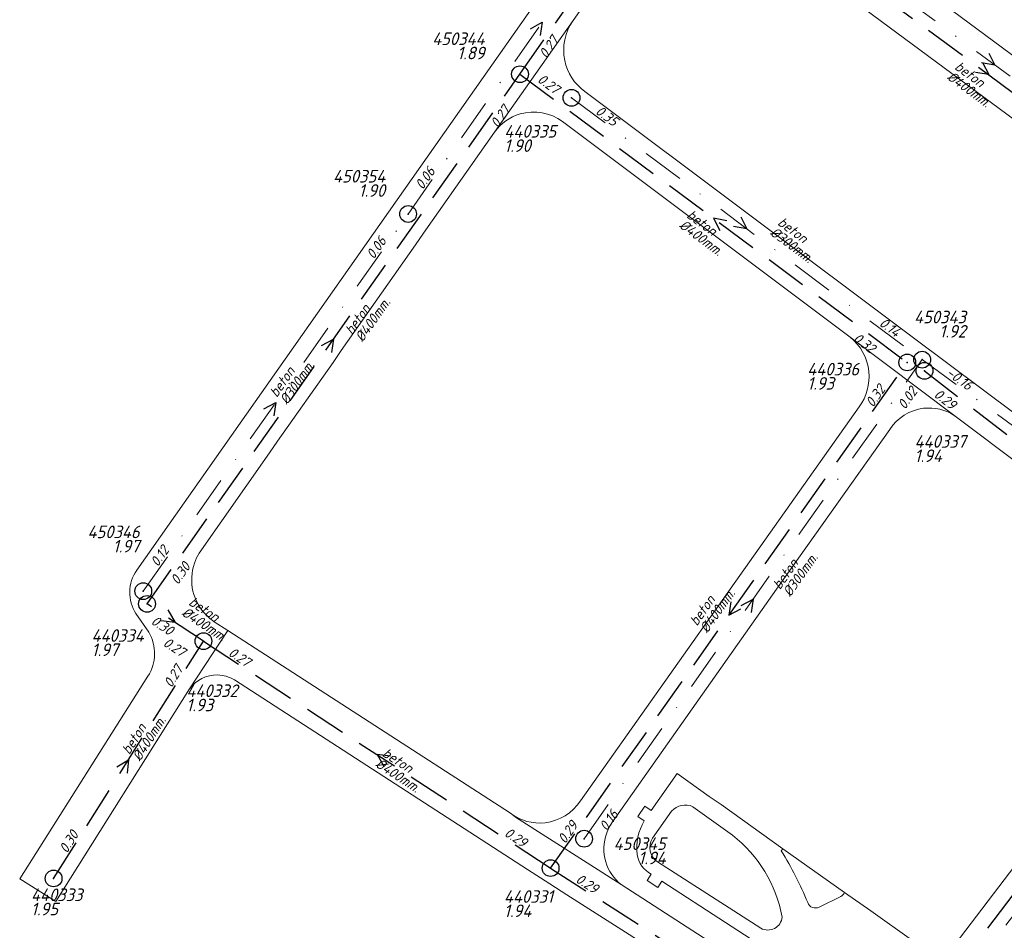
# Model space of a CAD drawing. Extents: x 148869 to 161638, y 453607 to 469810.
# Tile 475 of 656: x 155619 to 155736, y 463695 to 463803. Entities that reach past the tile are written whole.
import ezdxf
from ezdxf.enums import TextEntityAlignment as Align

# ---------------------------------------------------------------- set-up
doc = ezdxf.new("R2010")
doc.units = 0
doc.header["$PDMODE"] = 32
doc.header["$PDSIZE"] = 2
doc.linetypes.add('RI-HWA', pattern=[7.4, 5, -2.4])
doc.linetypes.add('RI-VWA', pattern=[11, 5, -3, 0, -3])
doc.layers.get('0').update_dxf_attribs({"linetype": 'CONTINUOUS'})
for name, color, linetype in [('B-OI-RI-BOB-T18-niet meenemen', 252, 'CONTINUOUS'), ('B-OI-RI-DIAMETER-T18-niet meenemen', 252, 'CONTINUOUS'), ('B-OI-RI-HWA-PUTDEKSELHOOGTE-T25-niet meenemen', 252, 'CONTINUOUS'), ('B-OI-RI-HWA-PUTNUMMER-T25-niet meenemen', 252, 'CONTINUOUS'), ('B-OI-RI-HWA_TRANSPORTLEIDING-G-niet meenemen', 252, 'RI-HWA'), ('B-OI-RI-MATERIAAL-T18-niet meenemen', 252, 'CONTINUOUS'), ('B-OI-RI-STROOMRICHTING-S-niet meenemen', 252, 'CONTINUOUS'), ('B-OI-RI-VWA_PUTDEKSELHOOGTE-T25-niet meenemen', 252, 'CONTINUOUS'), ('gs dwa', 252, 'CONTINUOUS'), ('gs rwa', 252, 'CONTINUOUS')]:
    doc.layers.add(name, color=color, linetype=linetype)
for name, color, linetype, lineweight in [('B-OI-RI-VWA_TRANSPORTLEIDING-G-niet meenemen', 252, 'RI-VWA', 18), ('B-RO-VH-VERHARDING_ASFALT-GV', 251, 'CONTINUOUS', 18), ('B-RO-VH-VERHARDING_STRAATBAKSTEEN-GV', 251, 'CONTINUOUS', 18), ('B-RO-VH-VERHARDING_TEGEL_RUBBER-GV', 251, 'CONTINUOUS', 18)]:
    doc.layers.add(name, color=color, linetype=linetype, lineweight=lineweight)
doc.styles.add('iso15', font='ISO.shx', dxfattribs={"oblique": 15})
doc.styles.add('NLCS-ISO-M750_CURSIEF', font='NLCS-ISO.ttf', dxfattribs={"oblique": 15})

# ---------------------------------------------------------------- blocks, each defined once
blk = doc.blocks.new('ACMAP_ANN_TEMPLATE_diam')
at = {"color": 0, "linetype": 'ByBlock', "style": 'iso15', "oblique": 15}
blk.add_attdef('diam', (0.5, -1.3), '', height=1.2, dxfattribs=at)
blk = doc.blocks.new('ACMAP_ANN_TEMPLATE_mat')
at = {"color": 0, "linetype": 'ByBlock', "style": 'iso15', "oblique": 15}
blk.add_attdef('mat', (0.5, 0.2), '', height=1.2, dxfattribs=at)
blk = doc.blocks.new('ACMAP_ANN_TEMPLATE_nap-l')
at = {"color": 0, "linetype": 'ByBlock', "style": 'iso15', "oblique": 15}
blk.add_attdef('nap-l', (3.3, 0.2), '', height=1.2, dxfattribs=at)
blk = doc.blocks.new('ACMAP_ANN_TEMPLATE_nap-r')
at = {"color": 0, "linetype": 'ByBlock', "style": 'iso15', "oblique": 15}
blk.add_attdef('nap-r', text='', height=1.2, dxfattribs=at).set_placement((-4.1, 0.2), align=Align.RIGHT)
blk = doc.blocks.new('ACMAP_ANN_TEMPLATE_puth-dwa')
at = {"color": 0, "linetype": 'ByBlock', "style": 'iso15', "oblique": 15}
blk.add_attdef('puth-dwa', text='', height=1.5, dxfattribs=at).set_placement((2.7, 1), align=Align.RIGHT)
blk = doc.blocks.new('ACMAP_ANN_TEMPLATE_putnr-dwa')
at = {"color": 0, "linetype": 'ByBlock', "style": 'iso15', "oblique": 15}
blk.add_attdef('putnr-dwa', text='', height=1.5, dxfattribs=at).set_placement((2.7, 2.7), align=Align.RIGHT)
blk = doc.blocks.new('ACMAP_ANN_TEMPLATE_puth-rwa')
at = {"color": 0, "linetype": 'ByBlock', "style": 'iso15', "oblique": 15}
blk.add_attdef('puth-rwa', (-2.7, -4.4), '', height=1.5, dxfattribs=at)
blk = doc.blocks.new('ACMAP_ANN_TEMPLATE_putnr-rwa')
at = {"color": 0, "linetype": 'ByBlock', "style": 'iso15', "oblique": 15}
blk.add_attdef('putnr-rwa', (-2.7, -2.7), '', height=1.5, dxfattribs=at)

msp = doc.modelspace()

# ---------------------------------------------------------------- linework, layer by layer
at = {"layer": 'B-OI-RI-HWA_TRANSPORTLEIDING-G-niet meenemen'}
for p, q in [((155678.38, 463796.96), (155697.32, 463824.16)), ((155697.32, 463824.16), (155771.21, 463769.65)), ((155633.92, 463733.83), (155678.38, 463796.96)), ((155678.38, 463796.96), (155724.55, 463762.61)), ((155682.03, 463702.34), (155724.55, 463762.61)), ((155726.6, 463761.61), (155763.1, 463733.38)), ((155640.64, 463729.39), (155633.92, 463733.83)), ((155720.77, 463677.46), (155763.1, 463733.38)), ((155622.78, 463701.11), (155640.64, 463729.39)), ((155640.64, 463729.39), (155682.03, 463702.34)), ((155682.03, 463702.34), (155720.77, 463677.46))]:
    msp.add_line(p, q, dxfattribs=at)
at = {"layer": 'B-OI-RI-STROOMRICHTING-S-niet meenemen'}
for points in [[(155679.62, 463802.39), (155681.04, 463803.16), (155680.8, 463801.56)], [(155734.27, 463799.49), (155735, 463798.06), (155733.41, 463798.33)], [(155733.53, 463798.34), (155734.27, 463796.91), (155732.68, 463797.18)], [(155703.05, 463779.5), (155701.46, 463779.79), (155702.19, 463778.35)], [(155704.7, 463779.98), (155705.42, 463778.55), (155703.84, 463778.83)], [(155654.73, 463764.63), (155656.15, 463765.4), (155655.91, 463763.8)], [(155647.84, 463757.06), (155649.26, 463757.82), (155649.02, 463756.23)], [(155703.53, 463734.07), (155703.29, 463732.47), (155704.71, 463733.24)], [(155704.75, 463733.63), (155706.17, 463734.39), (155705.93, 463732.8)], [(155636.41, 463733.12), (155637.28, 463731.61), (155635.55, 463731.82)], [(155630.33, 463714.42), (155631.71, 463715.25), (155631.55, 463713.65)], [(155662.93, 463715.68), (155661.34, 463715.86), (155662.15, 463714.47)]]:
    msp.add_lwpolyline(points, dxfattribs=at)
at = {"layer": 'B-OI-RI-VWA_TRANSPORTLEIDING-G-niet meenemen'}
for p, q in [((155665.04, 463780.3), (155697.03, 463826.01)), ((155697.03, 463826.01), (155772.97, 463770.11)), ((155684.52, 463794.15), (155726.32, 463762.94)), ((155633.47, 463735.35), (155665.04, 463780.3)), ((155686.02, 463705.84), (155726.32, 463762.94)), ((155726.32, 463762.94), (155765.86, 463734.12)), ((155722.78, 463677.91), (155765.86, 463734.12))]:
    msp.add_line(p, q, dxfattribs=at)
at = {"layer": 'B-RO-VH-VERHARDING_ASFALT-GV', "flags": 128}
for points in [[(155689.88, 463819.21), (155632.7, 463737.84)], [(155640.13, 463739.88), (155648.51, 463751.83), (155649.49, 463753.22), (155656.09, 463762.62), (155657.07, 463764.02), (155665.91, 463776.62), (155666.89, 463778.01), (155675.36, 463790.07), (155684.7, 463803.36), (155693.81, 463816.34)], [(155684.7, 463803.36), (155675.36, 463790.07)], [(155683.45, 463791.32), (155717.73, 463765.64), (155730.25, 463756.22), (155755.33, 463737.38), (155758.04, 463741.06), (155725.29, 463765.56), (155686.1, 463794.9)], [(155730.25, 463756.22), (155717.73, 463765.64)], [(155718.83, 463757.32), (155704.59, 463737.2), (155685.58, 463710.35)], [(155689.34, 463707.73), (155708.97, 463735.59), (155722.46, 463754.62)], [(155632.6, 463732.68), (155634.13, 463730.44)], [(155634.03, 463725.21), (155618.74, 463701.04), (155623.04, 463698.34), (155638.99, 463723.7), (155643.56, 463730.64), (155641.92, 463731.71)], [(155715.97, 463683.91), (155690.46, 463700.37), (155677.84, 463708.41), (155677.23, 463708.87), (155643.56, 463730.64), (155638.99, 463723.7)], [(155644.33, 463724.77), (155679.26, 463702.19), (155681.92, 463700.48), (155683.98, 463699.17), (155691.39, 463694.43), (155691.97, 463694.06), (155692.33, 463693.83), (155694.08, 463692.71), (155694.33, 463692.55), (155696.49, 463691.12), (155713.05, 463680.41)], [(155697.11, 463713.6), (155694.02, 463709.22), (155693.28, 463709.73), (155692.41, 463708.49), (155693.19, 463707.98)], [(155709.53, 463704.39), (155709.7, 463704.64), (155702.36, 463709.9), (155700.94, 463710.87), (155697.11, 463713.6)], [(155698.98, 463709.66), (155703.72, 463706.26)], [(155677.23, 463708.87), (155677.84, 463708.41), (155690.46, 463700.37)], [(155694.17, 463705.89), (155696.46, 463709.11)], [(155707.11, 463695.16), (155694.77, 463703.07)], [(155694.02, 463701.6), (155693.55, 463700.86), (155694.81, 463700.03), (155695.27, 463700.78), (155710.45, 463690.94)], [(155716.63, 463698.94), (155714.05, 463697.7)], [(155721.99, 463687.37), (155726.28, 463692.93), (155721.61, 463696.26), (155720.2, 463697.23), (155717.05, 463699.43)]]:
    msp.add_lwpolyline(points, dxfattribs=at)
for points in [[(155767.96, 463776.37), (155722.15, 463810.31), (155718.59, 463805.41), (155775.9, 463762.99), (155784.73, 463756.31), (155788.33, 463761.02), (155780.41, 463767.5)], [(155755.54, 463726.44), (155724.42, 463685.61), (155714.67, 463672.72), (155698.79, 463651.89), (155702.81, 463648.91), (155722.7, 463674.97), (155723.02, 463675.4), (155741.01, 463699.02), (155759.57, 463723.42)]]:
    msp.add_lwpolyline(points, close=True, dxfattribs=at)
at = {"layer": 'B-RO-VH-VERHARDING_ASFALT-GV'}
for points in [[(155683.72, 463798.59, -0.207707), (155684.7, 463803.36)], [(155686.1, 463794.9, -0.185448), (155683.72, 463798.59)], [(155675.36, 463790.07, -0.166724), (155678.39, 463792.22)], [(155678.39, 463792.22, -0.236316), (155683.45, 463791.32)], [(155717.73, 463765.64, -0.201301), (155719.97, 463761.51)], [(155719.97, 463761.51, -0.184328), (155718.83, 463757.32)], [(155722.46, 463754.62, -0.223341), (155726.48, 463757.14)], [(155726.48, 463757.14, -0.180325), (155730.25, 463756.22)], [(155639.57, 463738.69, -0.054665), (155640.13, 463739.88)], [(155641.03, 463732.43, -0.288481), (155639.57, 463738.69)], [(155632.7, 463737.84, 0.309243), (155632.6, 463732.68)], [(155641.92, 463731.71, -0.04763), (155641.03, 463732.43)], [(155634.13, 463730.44, -0.280854), (155634.03, 463725.21)], [(155638.99, 463723.7, -0.248232), (155642.33, 463725.36)], [(155642.33, 463725.36, -0.13322), (155644.33, 463724.77)], [(155685.58, 463710.35, -0.22331), (155681.38, 463707.75)], [(155696.46, 463709.11, -0.334653), (155698.98, 463709.66)], [(155681.38, 463707.75, -0.191895), (155677.23, 463708.87)], [(155688.6, 463703.07, -0.229581), (155689.34, 463707.73)], [(155693.19, 463707.98, 0.162684), (155692.34, 463703.95)], [(155694.77, 463703.07, -0.405867), (155694.17, 463705.89)], [(155703.72, 463706.26, -0.18221), (155709.64, 463696.49)], [(155692.34, 463703.95, 0.224272), (155694.02, 463701.6)], [(155712.68, 463698.22, 0.041605), (155709.53, 463704.39)], [(155690.46, 463700.37, -0.15501), (155688.6, 463703.07)], [(155717.05, 463699.43, -0.11905), (155716.63, 463698.94)], [(155714.05, 463697.7, -0.461332), (155712.68, 463698.22)], [(155709.64, 463696.49, -0.527807), (155707.11, 463695.16)]]:
    msp.add_lwpolyline(points, format="xyb", dxfattribs=at)
at = {"layer": 'B-RO-VH-VERHARDING_STRAATBAKSTEEN-GV', "flags": 128}
for points in [[(155709.7, 463704.64), (155709.53, 463704.39)], [(155717.05, 463699.43), (155709.7, 463704.64)], [(155714.05, 463697.7), (155716.63, 463698.94)]]:
    msp.add_lwpolyline(points, dxfattribs=at)
at = {"layer": 'B-RO-VH-VERHARDING_STRAATBAKSTEEN-GV'}
for points in [[(155709.53, 463704.39, -0.041605), (155712.68, 463698.22)], [(155716.63, 463698.94, 0.11905), (155717.05, 463699.43)], [(155712.68, 463698.22, 0.461332), (155714.05, 463697.7)]]:
    msp.add_lwpolyline(points, format="xyb", dxfattribs=at)
at = {"layer": 'B-RO-VH-VERHARDING_TEGEL_RUBBER-GV'}
for points in [[(155698.98, 463709.66, 0.334653), (155696.46, 463709.11)], [(155694.17, 463705.89, 0.405867), (155694.77, 463703.07)], [(155709.64, 463696.49, 0.18221), (155703.72, 463706.26)], [(155707.11, 463695.16, 0.527807), (155709.64, 463696.49)]]:
    msp.add_lwpolyline(points, format="xyb", dxfattribs=at)
at = {"layer": 'B-RO-VH-VERHARDING_TEGEL_RUBBER-GV', "flags": 128}
for points in [[(155703.72, 463706.26), (155698.98, 463709.66)], [(155696.46, 463709.11), (155694.17, 463705.89)], [(155694.77, 463703.07), (155707.11, 463695.16)]]:
    msp.add_lwpolyline(points, dxfattribs=at)
at = {"layer": 'gs dwa'}
for p in [(155684.52, 463794.15), (155665.04, 463780.3), (155726.32, 463762.94), (155633.47, 463735.35), (155686.02, 463705.84)]:
    msp.add_point(p, dxfattribs=at)
at = {"layer": 'gs rwa'}
for p in [(155678.38, 463796.96), (155724.55, 463762.61), (155726.6, 463761.61), (155633.92, 463733.83), (155640.64, 463729.39), (155682.03, 463702.34), (155622.78, 463701.11)]:
    msp.add_point(p, dxfattribs=at)

# ---------------------------------------------------------------- block references
at = {"layer": 'B-OI-RI-BOB-T18-niet meenemen'}
ref = msp.add_blockref('ACMAP_ANN_TEMPLATE_nap-l', (155679.82, 463795.92), dxfattribs=dict(at, rotation=55.14959743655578))
ref.add_attrib('nap-l', '0.27', (155681.54, 463798.74), dxfattribs={"layer": '0', "color": 0, "linetype": 'ByBlock', "height": 1.2, "rotation": 55.1496, "style": 'NLCS-ISO-M750_CURSIEF', "oblique": 15})
ref = msp.add_blockref('ACMAP_ANN_TEMPLATE_nap-l', (155677.6, 463797.94), dxfattribs=dict(at, rotation=323.351135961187))
ref.add_attrib('nap-l', '0.27', (155680.36, 463796.13), dxfattribs={"layer": '0', "color": 0, "linetype": 'ByBlock', "height": 1.2, "rotation": 323.3511, "style": 'NLCS-ISO-M750_CURSIEF', "oblique": 15})
ref = msp.add_blockref('ACMAP_ANN_TEMPLATE_nap-r', (155679.82, 463795.92), dxfattribs=dict(at, rotation=54.84445517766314))
ref.add_attrib('nap-r', '0.27', dxfattribs={"layer": '0', "color": 0, "linetype": 'ByBlock', "height": 1.2, "rotation": 54.8445, "style": 'NLCS-ISO-M750_CURSIEF', "oblique": 15}).set_placement((155677.29, 463792.68), align=Align.RIGHT)
ref = msp.add_blockref('ACMAP_ANN_TEMPLATE_nap-l', (155684.52, 463794.15), dxfattribs=dict(at, rotation=323.2531157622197))
ref.add_attrib('nap-l', '0.35', (155687.28, 463792.34), dxfattribs={"layer": '0', "color": 0, "linetype": 'ByBlock', "height": 1.2, "rotation": 323.2531, "style": 'NLCS-ISO-M750_CURSIEF', "oblique": 15})
ref = msp.add_blockref('ACMAP_ANN_TEMPLATE_nap-l', (155665.04, 463780.3), dxfattribs=dict(at, rotation=55.01386897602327))
ref.add_attrib('nap-l', '0.06', (155666.77, 463783.12), dxfattribs={"layer": '0', "color": 0, "linetype": 'ByBlock', "height": 1.2, "rotation": 55.0139, "style": 'NLCS-ISO-M750_CURSIEF', "oblique": 15})
ref = msp.add_blockref('ACMAP_ANN_TEMPLATE_nap-r', (155665.04, 463780.3), dxfattribs=dict(at, rotation=54.91825360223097))
ref.add_attrib('nap-r', '0.06', dxfattribs={"layer": '0', "color": 0, "linetype": 'ByBlock', "height": 1.2, "rotation": 54.9183, "style": 'NLCS-ISO-M750_CURSIEF', "oblique": 15}).set_placement((155662.52, 463777.06), align=Align.RIGHT)
ref = msp.add_blockref('ACMAP_ANN_TEMPLATE_nap-r', (155726.32, 463762.94), dxfattribs=dict(at, rotation=323.2531157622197))
ref.add_attrib('nap-r', '0.14', dxfattribs={"layer": '0', "color": 0, "linetype": 'ByBlock', "height": 1.2, "rotation": 323.2531, "style": 'NLCS-ISO-M750_CURSIEF', "oblique": 15}).set_placement((155723.15, 463765.55), align=Align.RIGHT)
ref = msp.add_blockref('ACMAP_ANN_TEMPLATE_nap-r', (155723.34, 463761.04), dxfattribs=dict(at, rotation=323.351135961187))
ref.add_attrib('nap-r', '0.32', dxfattribs={"layer": '0', "color": 0, "linetype": 'ByBlock', "height": 1.2, "rotation": 323.3511, "style": 'NLCS-ISO-M750_CURSIEF', "oblique": 15}).set_placement((155720.17, 463763.64), align=Align.RIGHT)
ref = msp.add_blockref('ACMAP_ANN_TEMPLATE_nap-l', (155726.32, 463762.94), dxfattribs=dict(at, rotation=323.9123606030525))
ref.add_attrib('nap-l', '-0.16', (155729.1, 463761.16), dxfattribs={"layer": '0', "color": 0, "linetype": 'ByBlock', "height": 1.2, "rotation": 323.9124, "style": 'NLCS-ISO-M750_CURSIEF', "oblique": 15})
ref = msp.add_blockref('ACMAP_ANN_TEMPLATE_nap-r', (155724.55, 463762.61), dxfattribs=dict(at, rotation=54.79733918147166))
ref.add_attrib('nap-r', '0.32', dxfattribs={"layer": '0', "color": 0, "linetype": 'ByBlock', "height": 1.2, "rotation": 54.7973, "style": 'NLCS-ISO-M750_CURSIEF', "oblique": 15}).set_placement((155722.02, 463759.38), align=Align.RIGHT)
ref = msp.add_blockref('ACMAP_ANN_TEMPLATE_nap-r', (155728.36, 463762.35), dxfattribs=dict(at, rotation=54.78634678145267))
ref.add_attrib('nap-r', '0.02', dxfattribs={"layer": '0', "color": 0, "linetype": 'ByBlock', "height": 1.2, "rotation": 54.7863, "style": 'NLCS-ISO-M750_CURSIEF', "oblique": 15}).set_placement((155725.83, 463759.11), align=Align.RIGHT)
ref = msp.add_blockref('ACMAP_ANN_TEMPLATE_nap-l', (155724.89, 463760.46), dxfattribs=dict(at, rotation=322.2807494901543))
ref.add_attrib('nap-l', '0.29', (155727.62, 463758.6), dxfattribs={"layer": '0', "color": 0, "linetype": 'ByBlock', "height": 1.2, "rotation": 322.2807, "style": 'NLCS-ISO-M750_CURSIEF', "oblique": 15})
ref = msp.add_blockref('ACMAP_ANN_TEMPLATE_nap-l', (155633.47, 463735.35), dxfattribs=dict(at, rotation=54.91825360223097))
ref.add_attrib('nap-l', '0.12', (155635.2, 463738.17), dxfattribs={"layer": '0', "color": 0, "linetype": 'ByBlock', "height": 1.2, "rotation": 54.9183, "style": 'NLCS-ISO-M750_CURSIEF', "oblique": 15})
ref = msp.add_blockref('ACMAP_ANN_TEMPLATE_nap-l', (155635.86, 463733.21), dxfattribs=dict(at, rotation=54.84445517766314))
ref.add_attrib('nap-l', '0.30', (155637.6, 463736.02), dxfattribs={"layer": '0', "color": 0, "linetype": 'ByBlock', "height": 1.2, "rotation": 54.8445, "style": 'NLCS-ISO-M750_CURSIEF', "oblique": 15})
ref = msp.add_blockref('ACMAP_ANN_TEMPLATE_nap-r', (155639.86, 463727.59), dxfattribs=dict(at, rotation=326.5466905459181))
ref.add_attrib('nap-r', '0.30', dxfattribs={"layer": '0', "color": 0, "linetype": 'ByBlock', "height": 1.2, "rotation": 326.5467, "style": 'NLCS-ISO-M750_CURSIEF', "oblique": 15}).set_placement((155636.55, 463730.02), align=Align.RIGHT)
ref = msp.add_blockref('ACMAP_ANN_TEMPLATE_nap-l', (155632.86, 463730.56), dxfattribs=dict(at, rotation=326.8337980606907))
ref.add_attrib('nap-l', '0.27', (155635.73, 463728.92), dxfattribs={"layer": '0', "color": 0, "linetype": 'ByBlock', "height": 1.2, "rotation": 326.8338, "style": 'NLCS-ISO-M750_CURSIEF', "oblique": 15})
ref = msp.add_blockref('ACMAP_ANN_TEMPLATE_nap-l', (155640.64, 463729.39), dxfattribs=dict(at, rotation=326.5466905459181))
ref.add_attrib('nap-l', '0.27', (155643.5, 463727.74), dxfattribs={"layer": '0', "color": 0, "linetype": 'ByBlock', "height": 1.2, "rotation": 326.5467, "style": 'NLCS-ISO-M750_CURSIEF', "oblique": 15})
ref = msp.add_blockref('ACMAP_ANN_TEMPLATE_nap-r', (155640.64, 463729.39), dxfattribs=dict(at, rotation=57.72588023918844))
ref.add_attrib('nap-r', '0.27', dxfattribs={"layer": '0', "color": 0, "linetype": 'ByBlock', "height": 1.2, "rotation": 57.7259, "style": 'NLCS-ISO-M750_CURSIEF', "oblique": 15}).set_placement((155638.28, 463726.03), align=Align.RIGHT)
ref = msp.add_blockref('ACMAP_ANN_TEMPLATE_nap-l', (155686.98, 463703.85), dxfattribs=dict(at, rotation=54.78634678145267))
ref.add_attrib('nap-l', '0.16', (155688.72, 463706.66), dxfattribs={"layer": '0', "color": 0, "linetype": 'ByBlock', "height": 1.2, "rotation": 54.7863, "style": 'NLCS-ISO-M750_CURSIEF', "oblique": 15})
ref = msp.add_blockref('ACMAP_ANN_TEMPLATE_nap-l', (155682.03, 463702.34), dxfattribs=dict(at, rotation=54.79733918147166))
ref.add_attrib('nap-l', '0.29', (155683.77, 463705.15), dxfattribs={"layer": '0', "color": 0, "linetype": 'ByBlock', "height": 1.2, "rotation": 54.7973, "style": 'NLCS-ISO-M750_CURSIEF', "oblique": 15})
ref = msp.add_blockref('ACMAP_ANN_TEMPLATE_nap-l', (155622.78, 463701.11), dxfattribs=dict(at, rotation=57.72588023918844))
ref.add_attrib('nap-l', '0.30', (155624.37, 463704.01), dxfattribs={"layer": '0', "color": 0, "linetype": 'ByBlock', "height": 1.2, "rotation": 57.7259, "style": 'NLCS-ISO-M750_CURSIEF', "oblique": 15})
ref = msp.add_blockref('ACMAP_ANN_TEMPLATE_nap-r', (155682.03, 463702.34), dxfattribs=dict(at, rotation=326.8337980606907))
ref.add_attrib('nap-r', '0.29', dxfattribs={"layer": '0', "color": 0, "linetype": 'ByBlock', "height": 1.2, "rotation": 326.8338, "style": 'NLCS-ISO-M750_CURSIEF', "oblique": 15}).set_placement((155678.71, 463704.75), align=Align.RIGHT)
ref = msp.add_blockref('ACMAP_ANN_TEMPLATE_nap-l', (155682.03, 463702.34), dxfattribs=dict(at, rotation=327.2901959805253))
ref.add_attrib('nap-l', '0.29', (155684.91, 463700.73), dxfattribs={"layer": '0', "color": 0, "linetype": 'ByBlock', "height": 1.2, "rotation": 327.2902, "style": 'NLCS-ISO-M750_CURSIEF', "oblique": 15})
at = {"layer": 'B-OI-RI-DIAMETER-T18-niet meenemen'}
ref = msp.add_blockref('ACMAP_ANN_TEMPLATE_diam', (155729.57, 463797.79), dxfattribs=dict(at, rotation=323.5831275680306))
ref.add_attrib('diam', '%%c400mm.', (155729.2, 463796.44), dxfattribs={"layer": '0', "color": 0, "linetype": 'ByBlock', "height": 1.2, "rotation": 323.5831, "style": 'NLCS-ISO-M750_CURSIEF', "oblique": 15})
ref = msp.add_blockref('ACMAP_ANN_TEMPLATE_diam', (155697.63, 463780.1), dxfattribs=dict(at, rotation=323.351135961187))
ref.add_attrib('diam', '%%c400mm.', (155697.26, 463778.76), dxfattribs={"layer": '0', "color": 0, "linetype": 'ByBlock', "height": 1.2, "rotation": 323.3511, "style": 'NLCS-ISO-M750_CURSIEF', "oblique": 15})
ref = msp.add_blockref('ACMAP_ANN_TEMPLATE_diam', (155708.47, 463779.23), dxfattribs=dict(at, rotation=323.2531157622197))
ref.add_attrib('diam', '%%c300mm.', (155708.09, 463777.89), dxfattribs={"layer": '0', "color": 0, "linetype": 'ByBlock', "height": 1.2, "rotation": 323.2531, "style": 'NLCS-ISO-M750_CURSIEF', "oblique": 15})
ref = msp.add_blockref('ACMAP_ANN_TEMPLATE_diam', (155658.24, 463765.28), dxfattribs=dict(at, rotation=54.84445517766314))
ref.add_attrib('diam', '%%c400mm.', (155659.6, 463764.94), dxfattribs={"layer": '0', "color": 0, "linetype": 'ByBlock', "height": 1.2, "rotation": 54.8445, "style": 'NLCS-ISO-M750_CURSIEF', "oblique": 15})
ref = msp.add_blockref('ACMAP_ANN_TEMPLATE_diam', (155649.26, 463757.83), dxfattribs=dict(at, rotation=54.91825360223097))
ref.add_attrib('diam', '%%c300mm.', (155650.61, 463757.49), dxfattribs={"layer": '0', "color": 0, "linetype": 'ByBlock', "height": 1.2, "rotation": 54.9183, "style": 'NLCS-ISO-M750_CURSIEF', "oblique": 15})
ref = msp.add_blockref('ACMAP_ANN_TEMPLATE_diam', (155709.24, 463734.92), dxfattribs=dict(at, rotation=54.78634678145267))
ref.add_attrib('diam', '%%c300mm.', (155710.59, 463734.58), dxfattribs={"layer": '0', "color": 0, "linetype": 'ByBlock', "height": 1.2, "rotation": 54.7863, "style": 'NLCS-ISO-M750_CURSIEF', "oblique": 15})
ref = msp.add_blockref('ACMAP_ANN_TEMPLATE_diam', (155699.34, 463730.59), dxfattribs=dict(at, rotation=54.79733918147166))
ref.add_attrib('diam', '%%c400mm.', (155700.69, 463730.25), dxfattribs={"layer": '0', "color": 0, "linetype": 'ByBlock', "height": 1.2, "rotation": 54.7973, "style": 'NLCS-ISO-M750_CURSIEF', "oblique": 15})
ref = msp.add_blockref('ACMAP_ANN_TEMPLATE_diam', (155638.25, 463733.9), dxfattribs=dict(at, rotation=326.5466905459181))
ref.add_attrib('diam', '%%c400mm.', (155637.95, 463732.54), dxfattribs={"layer": '0', "color": 0, "linetype": 'ByBlock', "height": 1.2, "rotation": 326.5467, "style": 'NLCS-ISO-M750_CURSIEF', "oblique": 15})
ref = msp.add_blockref('ACMAP_ANN_TEMPLATE_diam', (155631.71, 463715.25), dxfattribs=dict(at, rotation=57.72588023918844))
ref.add_attrib('diam', '%%c400mm.', (155633.08, 463714.98), dxfattribs={"layer": '0', "color": 0, "linetype": 'ByBlock', "height": 1.2, "rotation": 57.7259, "style": 'NLCS-ISO-M750_CURSIEF', "oblique": 15})
ref = msp.add_blockref('ACMAP_ANN_TEMPLATE_diam', (155661.33, 463715.86), dxfattribs=dict(at, rotation=326.8337980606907))
ref.add_attrib('diam', '%%c400mm.', (155661.04, 463714.5), dxfattribs={"layer": '0', "color": 0, "linetype": 'ByBlock', "height": 1.2, "rotation": 326.8338, "style": 'NLCS-ISO-M750_CURSIEF', "oblique": 15})
at = {"layer": 'B-OI-RI-HWA-PUTDEKSELHOOGTE-T25-niet meenemen'}
ref = msp.add_blockref('ACMAP_ANN_TEMPLATE_puth-rwa', (155679.2, 463792.1), dxfattribs=at)
ref.add_attrib('puth-rwa', '1.90', (155676.5, 463787.7), dxfattribs={"layer": '0', "color": 0, "linetype": 'ByBlock', "height": 1.5, "style": 'NLCS-ISO-M750_CURSIEF', "oblique": 15})
ref = msp.add_blockref('ACMAP_ANN_TEMPLATE_puth-rwa', (155715.32, 463763.76), dxfattribs=at)
ref.add_attrib('puth-rwa', '1.93', (155712.62, 463759.36), dxfattribs={"layer": '0', "color": 0, "linetype": 'ByBlock', "height": 1.5, "style": 'NLCS-ISO-M750_CURSIEF', "oblique": 15})
ref = msp.add_blockref('ACMAP_ANN_TEMPLATE_puth-rwa', (155728.11, 463755.14), dxfattribs=at)
ref.add_attrib('puth-rwa', '1.94', (155725.41, 463750.74), dxfattribs={"layer": '0', "color": 0, "linetype": 'ByBlock', "height": 1.5, "style": 'NLCS-ISO-M750_CURSIEF', "oblique": 15})
ref = msp.add_blockref('ACMAP_ANN_TEMPLATE_puth-rwa', (155630, 463732.01), dxfattribs=at)
ref.add_attrib('puth-rwa', '1.97', (155627.3, 463727.61), dxfattribs={"layer": '0', "color": 0, "linetype": 'ByBlock', "height": 1.5, "style": 'NLCS-ISO-M750_CURSIEF', "oblique": 15})
ref = msp.add_blockref('ACMAP_ANN_TEMPLATE_puth-rwa', (155641.3, 463725.43), dxfattribs=at)
ref.add_attrib('puth-rwa', '1.93', (155638.6, 463721.03), dxfattribs={"layer": '0', "color": 0, "linetype": 'ByBlock', "height": 1.5, "style": 'NLCS-ISO-M750_CURSIEF', "oblique": 15})
ref = msp.add_blockref('ACMAP_ANN_TEMPLATE_puth-rwa', (155622.78, 463701.11), dxfattribs=at)
ref.add_attrib('puth-rwa', '1.95', (155620.08, 463696.71), dxfattribs={"layer": '0', "color": 0, "linetype": 'ByBlock', "height": 1.5, "style": 'NLCS-ISO-M750_CURSIEF', "oblique": 15})
ref = msp.add_blockref('ACMAP_ANN_TEMPLATE_puth-rwa', (155679.16, 463700.9), dxfattribs=at)
ref.add_attrib('puth-rwa', '1.94', (155676.46, 463696.5), dxfattribs={"layer": '0', "color": 0, "linetype": 'ByBlock', "height": 1.5, "style": 'NLCS-ISO-M750_CURSIEF', "oblique": 15})
at = {"layer": 'B-OI-RI-HWA-PUTNUMMER-T25-niet meenemen'}
ref = msp.add_blockref('ACMAP_ANN_TEMPLATE_putnr-rwa', (155679.2, 463792.1), dxfattribs=at)
ref.add_attrib('putnr-rwa', '440335', (155676.5, 463789.4), dxfattribs={"layer": '0', "color": 0, "linetype": 'ByBlock', "height": 1.5, "style": 'NLCS-ISO-M750_CURSIEF', "oblique": 15})
ref = msp.add_blockref('ACMAP_ANN_TEMPLATE_putnr-rwa', (155715.32, 463763.76), dxfattribs=at)
ref.add_attrib('putnr-rwa', '440336', (155712.62, 463761.06), dxfattribs={"layer": '0', "color": 0, "linetype": 'ByBlock', "height": 1.5, "style": 'NLCS-ISO-M750_CURSIEF', "oblique": 15})
ref = msp.add_blockref('ACMAP_ANN_TEMPLATE_putnr-rwa', (155728.11, 463755.14), dxfattribs=at)
ref.add_attrib('putnr-rwa', '440337', (155725.41, 463752.44), dxfattribs={"layer": '0', "color": 0, "linetype": 'ByBlock', "height": 1.5, "style": 'NLCS-ISO-M750_CURSIEF', "oblique": 15})
ref = msp.add_blockref('ACMAP_ANN_TEMPLATE_putnr-rwa', (155630, 463732.01), dxfattribs=at)
ref.add_attrib('putnr-rwa', '440334', (155627.3, 463729.31), dxfattribs={"layer": '0', "color": 0, "linetype": 'ByBlock', "height": 1.5, "style": 'NLCS-ISO-M750_CURSIEF', "oblique": 15})
ref = msp.add_blockref('ACMAP_ANN_TEMPLATE_putnr-rwa', (155641.3, 463725.43), dxfattribs=at)
ref.add_attrib('putnr-rwa', '440332', (155638.6, 463722.73), dxfattribs={"layer": '0', "color": 0, "linetype": 'ByBlock', "height": 1.5, "style": 'NLCS-ISO-M750_CURSIEF', "oblique": 15})
ref = msp.add_blockref('ACMAP_ANN_TEMPLATE_putnr-rwa', (155622.78, 463701.11), dxfattribs=at)
ref.add_attrib('putnr-rwa', '440333', (155620.08, 463698.41), dxfattribs={"layer": '0', "color": 0, "linetype": 'ByBlock', "height": 1.5, "style": 'NLCS-ISO-M750_CURSIEF', "oblique": 15})
ref = msp.add_blockref('ACMAP_ANN_TEMPLATE_putnr-rwa', (155679.16, 463700.9), dxfattribs=at)
ref.add_attrib('putnr-rwa', '440331', (155676.46, 463698.2), dxfattribs={"layer": '0', "color": 0, "linetype": 'ByBlock', "height": 1.5, "style": 'NLCS-ISO-M750_CURSIEF', "oblique": 15})
at = {"layer": 'B-OI-RI-MATERIAAL-T18-niet meenemen'}
ref = msp.add_blockref('ACMAP_ANN_TEMPLATE_mat', (155729.57, 463797.79), dxfattribs=dict(at, rotation=323.5831275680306))
ref.add_attrib('mat', 'beton', (155730.09, 463797.65), dxfattribs={"layer": '0', "color": 0, "linetype": 'ByBlock', "height": 1.2, "rotation": 323.5831, "style": 'NLCS-ISO-M750_CURSIEF', "oblique": 15})
ref = msp.add_blockref('ACMAP_ANN_TEMPLATE_mat', (155697.63, 463780.1), dxfattribs=dict(at, rotation=323.351135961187))
ref.add_attrib('mat', 'beton', (155698.15, 463779.96), dxfattribs={"layer": '0', "color": 0, "linetype": 'ByBlock', "height": 1.2, "rotation": 323.3511, "style": 'NLCS-ISO-M750_CURSIEF', "oblique": 15})
ref = msp.add_blockref('ACMAP_ANN_TEMPLATE_mat', (155708.47, 463779.23), dxfattribs=dict(at, rotation=323.2531157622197))
ref.add_attrib('mat', 'beton', (155708.99, 463779.09), dxfattribs={"layer": '0', "color": 0, "linetype": 'ByBlock', "height": 1.2, "rotation": 323.2531, "style": 'NLCS-ISO-M750_CURSIEF', "oblique": 15})
ref = msp.add_blockref('ACMAP_ANN_TEMPLATE_mat', (155658.24, 463765.28), dxfattribs=dict(at, rotation=54.84445517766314))
ref.add_attrib('mat', 'beton', (155658.37, 463765.8), dxfattribs={"layer": '0', "color": 0, "linetype": 'ByBlock', "height": 1.2, "rotation": 54.8445, "style": 'NLCS-ISO-M750_CURSIEF', "oblique": 15})
ref = msp.add_blockref('ACMAP_ANN_TEMPLATE_mat', (155649.26, 463757.83), dxfattribs=dict(at, rotation=54.91825360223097))
ref.add_attrib('mat', 'beton', (155649.38, 463758.35), dxfattribs={"layer": '0', "color": 0, "linetype": 'ByBlock', "height": 1.2, "rotation": 54.9183, "style": 'NLCS-ISO-M750_CURSIEF', "oblique": 15})
ref = msp.add_blockref('ACMAP_ANN_TEMPLATE_mat', (155709.24, 463734.92), dxfattribs=dict(at, rotation=54.78634678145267))
ref.add_attrib('mat', 'beton', (155709.37, 463735.45), dxfattribs={"layer": '0', "color": 0, "linetype": 'ByBlock', "height": 1.2, "rotation": 54.7863, "style": 'NLCS-ISO-M750_CURSIEF', "oblique": 15})
ref = msp.add_blockref('ACMAP_ANN_TEMPLATE_mat', (155699.34, 463730.59), dxfattribs=dict(at, rotation=54.79733918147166))
ref.add_attrib('mat', 'beton', (155699.47, 463731.11), dxfattribs={"layer": '0', "color": 0, "linetype": 'ByBlock', "height": 1.2, "rotation": 54.7973, "style": 'NLCS-ISO-M750_CURSIEF', "oblique": 15})
ref = msp.add_blockref('ACMAP_ANN_TEMPLATE_mat', (155638.25, 463733.9), dxfattribs=dict(at, rotation=326.5466905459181))
ref.add_attrib('mat', 'beton', (155638.78, 463733.79), dxfattribs={"layer": '0', "color": 0, "linetype": 'ByBlock', "height": 1.2, "rotation": 326.5467, "style": 'NLCS-ISO-M750_CURSIEF', "oblique": 15})
ref = msp.add_blockref('ACMAP_ANN_TEMPLATE_mat', (155631.71, 463715.25), dxfattribs=dict(at, rotation=57.72588023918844))
ref.add_attrib('mat', 'beton', (155631.81, 463715.78), dxfattribs={"layer": '0', "color": 0, "linetype": 'ByBlock', "height": 1.2, "rotation": 57.7259, "style": 'NLCS-ISO-M750_CURSIEF', "oblique": 15})
ref = msp.add_blockref('ACMAP_ANN_TEMPLATE_mat', (155661.33, 463715.86), dxfattribs=dict(at, rotation=326.8337980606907))
ref.add_attrib('mat', 'beton', (155661.86, 463715.76), dxfattribs={"layer": '0', "color": 0, "linetype": 'ByBlock', "height": 1.2, "rotation": 326.8338, "style": 'NLCS-ISO-M750_CURSIEF', "oblique": 15})
at = {"layer": 'B-OI-RI-VWA_PUTDEKSELHOOGTE-T25-niet meenemen'}
ref = msp.add_blockref('ACMAP_ANN_TEMPLATE_putnr-dwa', (155671.46, 463797.74), dxfattribs=at)
ref.add_attrib('putnr-dwa', '450344', dxfattribs={"layer": '0', "color": 0, "linetype": 'ByBlock', "height": 1.5, "style": 'NLCS-ISO-M750_CURSIEF', "oblique": 15}).set_placement((155674.16, 463800.44), align=Align.RIGHT)
ref = msp.add_blockref('ACMAP_ANN_TEMPLATE_puth-dwa', (155671.46, 463797.74), dxfattribs=at)
ref.add_attrib('puth-dwa', '1.89', dxfattribs={"layer": '0', "color": 0, "linetype": 'ByBlock', "height": 1.5, "style": 'NLCS-ISO-M750_CURSIEF', "oblique": 15}).set_placement((155674.16, 463798.74), align=Align.RIGHT)
ref = msp.add_blockref('ACMAP_ANN_TEMPLATE_putnr-dwa', (155659.61, 463781.35), dxfattribs=at)
ref.add_attrib('putnr-dwa', '450354', dxfattribs={"layer": '0', "color": 0, "linetype": 'ByBlock', "height": 1.5, "style": 'NLCS-ISO-M750_CURSIEF', "oblique": 15}).set_placement((155662.31, 463784.05), align=Align.RIGHT)
ref = msp.add_blockref('ACMAP_ANN_TEMPLATE_puth-dwa', (155659.61, 463781.35), dxfattribs=at)
ref.add_attrib('puth-dwa', '1.90', dxfattribs={"layer": '0', "color": 0, "linetype": 'ByBlock', "height": 1.5, "style": 'NLCS-ISO-M750_CURSIEF', "oblique": 15}).set_placement((155662.31, 463782.35), align=Align.RIGHT)
ref = msp.add_blockref('ACMAP_ANN_TEMPLATE_putnr-dwa', (155728.84, 463764.57), dxfattribs=at)
ref.add_attrib('putnr-dwa', '450343', dxfattribs={"layer": '0', "color": 0, "linetype": 'ByBlock', "height": 1.5, "style": 'NLCS-ISO-M750_CURSIEF', "oblique": 15}).set_placement((155731.54, 463767.27), align=Align.RIGHT)
ref = msp.add_blockref('ACMAP_ANN_TEMPLATE_puth-dwa', (155728.84, 463764.57), dxfattribs=at)
ref.add_attrib('puth-dwa', '1.92', dxfattribs={"layer": '0', "color": 0, "linetype": 'ByBlock', "height": 1.5, "style": 'NLCS-ISO-M750_CURSIEF', "oblique": 15}).set_placement((155731.54, 463765.57), align=Align.RIGHT)
ref = msp.add_blockref('ACMAP_ANN_TEMPLATE_putnr-dwa', (155630.33, 463738.96), dxfattribs=at)
ref.add_attrib('putnr-dwa', '450346', dxfattribs={"layer": '0', "color": 0, "linetype": 'ByBlock', "height": 1.5, "style": 'NLCS-ISO-M750_CURSIEF', "oblique": 15}).set_placement((155633.03, 463741.66), align=Align.RIGHT)
ref = msp.add_blockref('ACMAP_ANN_TEMPLATE_puth-dwa', (155630.33, 463738.96), dxfattribs=at)
ref.add_attrib('puth-dwa', '1.97', dxfattribs={"layer": '0', "color": 0, "linetype": 'ByBlock', "height": 1.5, "style": 'NLCS-ISO-M750_CURSIEF', "oblique": 15}).set_placement((155633.03, 463739.96), align=Align.RIGHT)
ref = msp.add_blockref('ACMAP_ANN_TEMPLATE_putnr-dwa', (155693.05, 463701.8), dxfattribs=at)
ref.add_attrib('putnr-dwa', '450345', dxfattribs={"layer": '0', "color": 0, "linetype": 'ByBlock', "height": 1.5, "style": 'NLCS-ISO-M750_CURSIEF', "oblique": 15}).set_placement((155695.75, 463704.5), align=Align.RIGHT)
ref = msp.add_blockref('ACMAP_ANN_TEMPLATE_puth-dwa', (155693.05, 463701.8), dxfattribs=at)
ref.add_attrib('puth-dwa', '1.94', dxfattribs={"layer": '0', "color": 0, "linetype": 'ByBlock', "height": 1.5, "style": 'NLCS-ISO-M750_CURSIEF', "oblique": 15}).set_placement((155695.75, 463702.8), align=Align.RIGHT)

doc.saveas('drawing.dxf')
